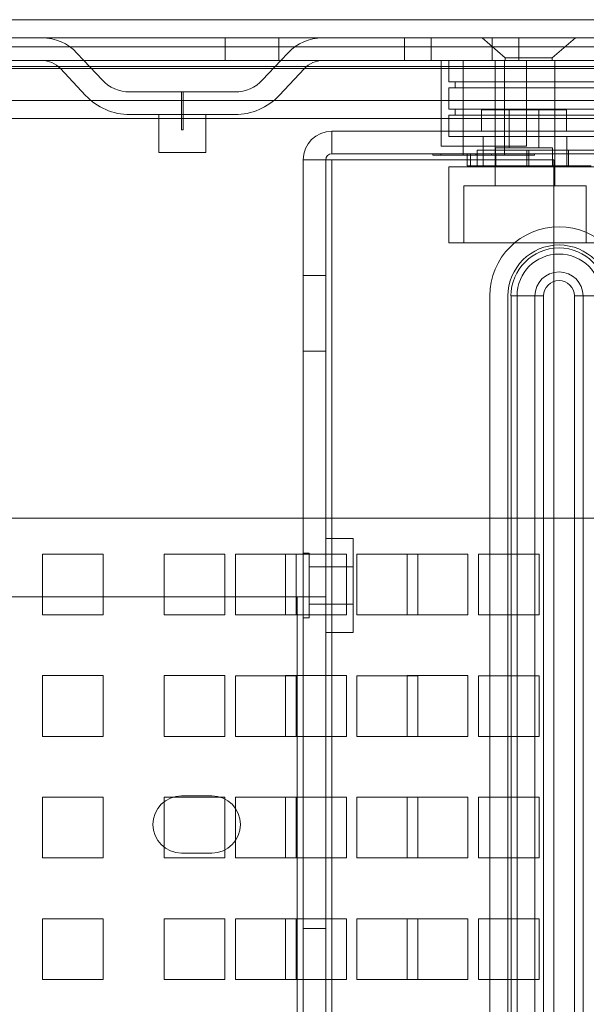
# Model space of a CAD drawing. Header units: inches. Extents: x 1 to 109, y 1 to 85.
# Tile 618 of 656: x 87.64 to 89.2, y 27.85 to 30.55. Entities that reach past the tile are written whole.
import ezdxf

# ---------------------------------------------------------------- set-up
doc = ezdxf.new("R2010")
doc.units = ezdxf.units.IN
doc.header["$MEASUREMENT"] = 0

msp = doc.modelspace()

# ---------------------------------------------------------------- linework, layer by layer
at = {"color": 7, "linetype": 'Continuous', "lineweight": 15, "ltscale": 5}
for p, q in [((98.0366, 30.5479), (84.8315, 30.5479)), ((84.82, 30.4981), (98.0491, 30.4981)), ((98.0366, 30.4981), (84.8315, 30.4981)), ((84.945, 30.4981), (98.0491, 30.4981)), ((88.4761, 30.4981), (87.706, 30.4981)), ((88.2085, 30.4981), (88.2085, 30.4359)), ((88.2085, 30.4981), (88.2085, 30.4359)), ((88.3552, 30.4981), (88.2092, 30.4981)), ((88.3552, 30.4981), (88.2092, 30.4981)), ((88.356, 30.4359), (88.356, 30.4981)), ((88.356, 30.4359), (88.356, 30.4981)), ((88.7001, 30.4981), (88.7001, 30.4359)), ((88.7001, 30.4981), (88.7001, 30.4359)), ((88.7739, 30.4981), (88.7009, 30.4981)), ((88.7739, 30.4981), (88.7009, 30.4981)), ((88.7739, 30.4981), (88.9406, 30.4981)), ((88.7739, 30.4359), (88.7739, 30.4981)), ((88.9131, 30.4981), (88.9765, 30.4431)), ((88.9131, 30.4981), (88.9765, 30.4431)), ((88.9138, 30.4981), (89.1683, 30.4981)), ((88.9138, 30.4981), (89.1683, 30.4981)), ((88.9406, 30.4981), (89.0136, 30.4981)), ((88.9406, 30.4981), (89.0136, 30.4981)), ((88.9406, 30.4359), (88.9406, 30.4981)), ((89.0143, 30.4359), (89.0143, 30.4981)), ((89.0143, 30.4359), (89.0143, 30.4981)), ((89.1056, 30.4431), (89.169, 30.4981)), ((89.1056, 30.4431), (89.169, 30.4981)), ((84.8315, 30.4739), (98.0366, 30.4739)), ((87.8019, 30.4565), (87.8212, 30.4359)), ((88.3802, 30.4565), (88.3609, 30.4359)), ((84.82, 30.4359), (98.0491, 30.4359)), ((98.0491, 30.4192), (84.8366, 30.4192)), ((84.945, 30.4359), (98.0491, 30.4359)), ((87.706, 30.4359), (87.8212, 30.4359)), ((87.8212, 30.4359), (88.3609, 30.4359)), ((87.8212, 30.4359), (87.8709, 30.3828)), ((88.2092, 30.4359), (88.3552, 30.4359)), ((88.2092, 30.4359), (88.3552, 30.4359)), ((88.3609, 30.4359), (88.3112, 30.3828)), ((88.3609, 30.4359), (88.4761, 30.4359)), ((88.7739, 30.4359), (88.7009, 30.4359)), ((88.7739, 30.4359), (88.7009, 30.4359)), ((88.9406, 30.4359), (88.7739, 30.4359)), ((88.8012, 30.4359), (88.8012, 30.2009)), ((88.8012, 30.4359), (88.8012, 30.2009)), ((89.0345, 30.4359), (88.8013, 30.4359)), ((89.0345, 30.4359), (88.8013, 30.4359)), ((88.8223, 30.4359), (88.8223, 30.3775)), ((88.8223, 30.4359), (88.8223, 30.3775)), ((89.239, 30.4359), (88.8223, 30.4359)), ((88.8223, 30.4359), (89.239, 30.4359)), ((88.8612, 30.4359), (88.8612, 30.1759)), ((88.8612, 30.4359), (88.8612, 30.1759)), ((88.9745, 30.4359), (88.8614, 30.4359)), ((88.9745, 30.4359), (88.8614, 30.4359)), ((88.9406, 30.4359), (89.0136, 30.4359)), ((88.9406, 30.4359), (89.0136, 30.4359)), ((88.949, 30.4359), (88.949, 30.0917)), ((88.949, 30.4359), (88.949, 30.0917)), ((89.1123, 30.4359), (88.949, 30.4359)), ((88.949, 30.4359), (89.1123, 30.4359)), ((88.9746, 30.1759), (88.9746, 30.4359)), ((88.9746, 30.1759), (88.9746, 30.4359)), ((88.9765, 30.4431), (88.9765, 30.4359)), ((88.9765, 30.4431), (88.9765, 30.4359)), ((88.9767, 30.4359), (89.1055, 30.4359)), ((88.9767, 30.4359), (89.1055, 30.4359)), ((89.1056, 30.4431), (88.9772, 30.4431)), ((89.1056, 30.4431), (88.9772, 30.4431)), ((89.0346, 30.2009), (89.0346, 30.4359)), ((89.0346, 30.2009), (89.0346, 30.4359)), ((89.1056, 30.4359), (89.1056, 30.4431)), ((89.1056, 30.4359), (89.1056, 30.4431)), ((89.1123, 30.0917), (89.1123, 30.4359)), ((89.1123, 30.0917), (89.1123, 30.4359)), ((97.1591, 30.4138), (84.8916, 30.4138)), ((97.1591, 30.4138), (86.0416, 30.4138)), ((87.7564, 30.414), (87.8255, 30.3402)), ((88.4257, 30.414), (88.3567, 30.3402)), ((89.239, 30.3775), (88.8223, 30.3775)), ((88.8223, 30.3775), (89.239, 30.3775)), ((88.839, 30.3775), (88.839, 30.3609)), ((88.839, 30.3775), (88.839, 30.3609)), ((89.2223, 30.3775), (88.839, 30.3775)), ((88.839, 30.3775), (89.2223, 30.3775)), ((88.2352, 30.3498), (87.947, 30.3498)), ((88.089, 30.3498), (88.089, 30.2456)), ((88.0931, 30.3498), (88.089, 30.3498)), ((88.0931, 30.2456), (88.0931, 30.3498)), ((88.8223, 30.3609), (88.8223, 30.3025)), ((88.8223, 30.3609), (88.8223, 30.3025)), ((89.239, 30.3609), (88.8223, 30.3609)), ((88.8223, 30.3609), (89.239, 30.3609)), ((89.2223, 30.3609), (88.839, 30.3609)), ((88.839, 30.3609), (89.2223, 30.3609)), ((97.1591, 30.3266), (84.8916, 30.3266)), ((97.1591, 30.3266), (86.0416, 30.3266)), ((88.2352, 30.2875), (87.947, 30.2875)), ((88.0267, 30.2875), (88.0267, 30.1834)), ((88.0269, 30.2875), (88.1552, 30.2875)), ((88.1554, 30.1834), (88.1554, 30.2875)), ((89.239, 30.3025), (88.8223, 30.3025)), ((88.8223, 30.3025), (89.239, 30.3025)), ((88.8223, 30.2859), (88.8223, 30.2275)), ((88.8223, 30.2859), (88.8223, 30.2275)), ((89.239, 30.2859), (88.8223, 30.2859)), ((88.8223, 30.2859), (89.239, 30.2859)), ((88.839, 30.3025), (88.839, 30.2859)), ((88.839, 30.3025), (88.839, 30.2859)), ((89.2223, 30.3025), (88.839, 30.3025)), ((88.839, 30.3025), (89.2223, 30.3025)), ((89.2223, 30.2859), (88.839, 30.2859)), ((88.839, 30.2859), (89.2223, 30.2859)), ((88.9115, 30.3006), (88.9115, 30.2423)), ((88.9115, 30.3006), (88.9115, 30.2423)), ((88.9115, 30.3006), (88.9115, 30.2423)), ((89.1448, 30.3006), (88.9119, 30.3006)), ((89.1448, 30.3006), (88.9119, 30.3006)), ((89.1448, 30.3006), (88.9119, 30.3006)), ((88.9877, 30.3006), (88.9877, 30.1967)), ((88.9877, 30.3006), (88.9877, 30.1967)), ((88.9877, 30.3006), (88.9877, 30.1967)), ((89.0686, 30.3006), (88.9882, 30.3006)), ((89.0686, 30.3006), (88.9882, 30.3006)), ((89.0686, 30.3006), (88.9882, 30.3006)), ((89.0686, 30.1967), (89.0686, 30.3006)), ((89.0686, 30.1967), (89.0686, 30.3006)), ((89.0686, 30.1967), (89.0686, 30.3006)), ((89.1448, 30.2423), (89.1448, 30.3006)), ((89.1448, 30.2423), (89.1448, 30.3006)), ((89.1448, 30.2423), (89.1448, 30.3006)), ((84.8916, 30.2766), (97.1359, 30.2766)), ((88.089, 30.2456), (88.0931, 30.2456)), ((92.2346, 30.2423), (88.5012, 30.2423)), ((88.5012, 30.18), (88.5012, 30.2423)), ((88.8008, 30.2423), (88.8008, 30.2009)), ((88.8008, 30.2423), (88.8008, 30.2009)), ((89.035, 30.2423), (88.8012, 30.2423)), ((89.035, 30.2423), (88.8012, 30.2423)), ((89.239, 30.2275), (88.8223, 30.2275)), ((88.8223, 30.2275), (89.239, 30.2275)), ((89.1448, 30.2423), (88.9119, 30.2423)), ((89.1448, 30.2423), (88.9119, 30.2423)), ((89.1448, 30.2423), (88.9119, 30.2423)), ((88.9161, 30.2275), (88.9161, 30.1442)), ((88.9161, 30.2275), (88.9161, 30.1442)), ((89.1452, 30.2275), (88.9161, 30.2275)), ((88.9161, 30.2275), (89.1452, 30.2275)), ((89.035, 30.2009), (89.035, 30.2423)), ((89.035, 30.2009), (89.035, 30.2423)), ((89.1452, 30.1442), (89.1452, 30.2275)), ((89.1452, 30.1442), (89.1452, 30.2275)), ((89.035, 30.2009), (88.8012, 30.2009)), ((89.035, 30.2009), (88.8012, 30.2009)), ((89.0345, 30.2009), (88.8013, 30.2009)), ((89.0345, 30.2009), (88.8013, 30.2009)), ((88.1552, 30.1834), (88.0269, 30.1834)), ((92.2346, 30.18), (88.5012, 30.18)), ((88.8964, 30.18), (88.7785, 30.18)), ((88.7785, 30.18), (88.8, 30.18)), ((88.7785, 30.1759), (88.7785, 30.18)), ((88.8964, 30.1759), (88.7785, 30.1759)), ((88.7785, 30.1759), (88.8, 30.1759)), ((88.8, 30.18), (88.9394, 30.18)), ((88.8, 30.1759), (88.8, 30.18)), ((88.8, 30.1759), (88.9394, 30.1759)), ((88.9746, 30.1759), (88.8617, 30.1759)), ((88.9746, 30.1759), (88.8617, 30.1759)), ((88.8719, 30.18), (88.8719, 30.1467)), ((88.8719, 30.18), (88.8719, 30.1467)), ((88.8719, 30.18), (88.8719, 30.1467)), ((88.8817, 30.18), (88.8719, 30.18)), ((88.8817, 30.18), (88.8719, 30.18)), ((88.8817, 30.18), (88.8719, 30.18)), ((88.8817, 30.18), (89.2122, 30.18)), ((88.8817, 30.18), (88.8817, 30.1467)), ((88.8817, 30.18), (89.2122, 30.18)), ((88.8817, 30.18), (88.8817, 30.1467)), ((89.0358, 30.18), (88.8964, 30.18)), ((88.8964, 30.1759), (88.8964, 30.18)), ((89.0358, 30.1759), (88.8964, 30.1759)), ((89.2973, 30.19), (88.8994, 30.19)), ((89.0411, 30.19), (88.8994, 30.19)), ((88.8994, 30.19), (89.0358, 30.19)), ((88.8994, 30.1442), (88.8994, 30.19)), ((88.9394, 30.18), (89.0573, 30.18)), ((88.9394, 30.1759), (88.9394, 30.18)), ((88.9394, 30.1759), (89.0573, 30.1759)), ((88.95, 30.1967), (88.95, 30.18)), ((88.95, 30.1967), (88.95, 30.18)), ((88.95, 30.1967), (88.95, 30.18)), ((88.95, 30.1967), (89.1063, 30.1967)), ((88.95, 30.1967), (89.1063, 30.1967)), ((88.95, 30.1967), (89.1063, 30.1967)), ((88.95, 30.18), (89.1063, 30.18)), ((88.95, 30.18), (89.1063, 30.18)), ((88.95, 30.18), (89.1063, 30.18)), ((88.9507, 30.18), (88.9507, 30.1467)), ((88.9507, 30.18), (88.9507, 30.1467)), ((88.9507, 30.18), (88.9507, 30.1467)), ((89.1065, 30.18), (88.9507, 30.18)), ((89.1065, 30.18), (88.9507, 30.18)), ((89.1065, 30.18), (88.9507, 30.18)), ((88.9877, 30.1967), (89.0681, 30.1967)), ((88.9877, 30.1967), (89.0681, 30.1967)), ((88.9877, 30.1967), (89.0681, 30.1967)), ((89.0358, 30.19), (89.1498, 30.19)), ((89.0358, 30.1442), (89.0358, 30.19)), ((89.0573, 30.18), (89.0358, 30.18)), ((89.0358, 30.1759), (89.0358, 30.18)), ((89.0573, 30.1759), (89.0358, 30.1759)), ((89.0411, 30.19), (89.1498, 30.19)), ((89.0411, 30.1442), (89.0411, 30.19)), ((89.0573, 30.1759), (89.0573, 30.18)), ((89.1063, 30.18), (89.1063, 30.1967)), ((89.1063, 30.18), (89.1063, 30.1967)), ((89.1063, 30.18), (89.1063, 30.1967)), ((89.1065, 30.1467), (89.1065, 30.18)), ((89.1065, 30.1467), (89.1065, 30.18)), ((89.1065, 30.1467), (89.1065, 30.18)), ((89.1498, 30.1442), (89.1498, 30.19)), ((89.1498, 30.1442), (89.1498, 30.19)), ((88.4223, 30.1634), (88.4223, 28.965)), ((88.4223, 30.1634), (88.4223, 19.7634)), ((88.4223, 30.1634), (88.4846, 30.1634)), ((88.4846, 30.1634), (88.4223, 30.1634)), ((88.4846, 30.1634), (88.4846, 28.965)), ((88.4846, 30.1634), (88.4846, 19.7634)), ((88.5012, 30.1634), (88.4846, 30.1634)), ((88.5012, 30.1634), (88.4846, 30.1634)), ((88.5012, 30.1634), (88.5012, 19.7634)), ((89.1096, 30.1634), (88.5012, 30.1634)), ((88.8817, 30.1467), (88.8719, 30.1467)), ((88.8817, 30.1467), (88.8719, 30.1467)), ((88.8817, 30.1467), (88.8719, 30.1467)), ((88.8817, 30.1467), (89.2122, 30.1467)), ((88.8817, 30.1467), (89.2122, 30.1467)), ((88.9507, 30.1467), (89.1065, 30.1467)), ((88.9507, 30.1467), (89.1065, 30.1467)), ((88.9507, 30.1467), (89.1065, 30.1467)), ((89.1096, 19.8467), (89.1096, 30.1634)), ((88.8223, 30.1442), (88.8223, 29.9359)), ((88.8223, 30.1442), (88.8223, 29.9359)), ((89.239, 30.1442), (88.8223, 30.1442)), ((88.8223, 30.1442), (89.239, 30.1442)), ((89.0411, 30.1442), (88.8994, 30.1442)), ((88.8994, 30.1442), (89.0358, 30.1442)), ((88.8994, 30.1442), (89.239, 30.1442)), ((89.1452, 30.1442), (88.9161, 30.1442)), ((88.9161, 30.1442), (89.1452, 30.1442)), ((89.0358, 30.1442), (89.1498, 30.1442)), ((89.0411, 30.1442), (89.1498, 30.1442)), ((88.8627, 30.0917), (88.8627, 29.9359)), ((88.8627, 30.0917), (88.8627, 29.9359)), ((89.1985, 30.0917), (88.8627, 30.0917)), ((88.8627, 30.0917), (89.1986, 30.0917)), ((88.949, 30.0917), (89.1123, 30.0917)), ((89.1123, 30.0917), (88.949, 30.0917)), ((89.1986, 29.9359), (89.1986, 30.0917)), ((89.1986, 29.9359), (89.1986, 30.0917)), ((89.239, 29.9359), (88.8223, 29.9359)), ((88.8223, 29.9359), (89.239, 29.9359)), ((89.1985, 29.9359), (88.8627, 29.9359)), ((88.8627, 29.9359), (89.1986, 29.9359)), ((88.4846, 29.8464), (88.4223, 29.8464)), ((88.4846, 29.8464), (88.4223, 29.8464)), ((88.4223, 29.8464), (88.4223, 29.6385)), ((88.4223, 29.8464), (88.4223, 29.6385)), ((88.4846, 29.8464), (88.4846, 29.6385)), ((88.4846, 29.8464), (88.4846, 29.6385)), ((88.9343, 13.5399), (88.9343, 29.7899)), ((88.9841, 29.7899), (88.9841, 13.5399)), ((88.9925, 29.7899), (88.9925, 13.5399)), ((88.9925, 29.7899), (89.058, 29.7899)), ((88.9925, 29.7899), (89.009, 29.7899)), ((89.009, 29.7899), (89.009, 13.5399)), ((89.009, 29.7899), (89.0818, 29.7899)), ((89.058, 29.7899), (89.058, 13.5399)), ((89.058, 29.7899), (89.0818, 29.7899)), ((89.0818, 13.5399), (89.0818, 29.7899)), ((89.1665, 29.7899), (89.1665, 13.5399)), ((89.2393, 29.7899), (89.1665, 29.7899)), ((89.1903, 29.7899), (89.1665, 29.7899)), ((89.1903, 29.7899), (89.2558, 29.7899)), ((89.1903, 13.5399), (89.1903, 29.7899)), ((88.4223, 29.6381), (88.4846, 29.6381)), ((88.4223, 29.6381), (88.4846, 29.6381)), ((84.8916, 29.1808), (96.0401, 29.1808)), ((88.5596, 29.1248), (88.4846, 29.1248)), ((88.4846, 29.1248), (88.4846, 28.8669)), ((88.5596, 29.1248), (88.5596, 28.8669)), ((87.7075, 29.0816), (87.8741, 29.0816)), ((87.7075, 28.9149), (87.7075, 29.0816)), ((87.8741, 29.0816), (87.8741, 28.9149)), ((88.0408, 29.0816), (88.2075, 29.0816)), ((88.0408, 28.9149), (88.0408, 29.0816)), ((88.2075, 29.0816), (88.2075, 28.9149)), ((88.2366, 29.0814), (88.2366, 28.9148)), ((88.4033, 29.0814), (88.2366, 29.0814)), ((88.3741, 29.0816), (88.5408, 29.0816)), ((88.3741, 28.9149), (88.3741, 29.0816)), ((88.4033, 28.9148), (88.4033, 29.0814)), ((88.439, 29.0844), (88.4223, 29.0844)), ((88.4223, 29.0844), (88.4223, 28.9069)), ((88.439, 29.0844), (88.439, 28.9069)), ((88.5408, 29.0816), (88.5408, 28.9149)), ((88.57, 29.0814), (88.57, 28.9148)), ((88.7366, 29.0814), (88.57, 29.0814)), ((88.7075, 28.9149), (88.7075, 29.0816)), ((88.7075, 29.0816), (88.8741, 29.0816)), ((88.7366, 28.9148), (88.7366, 29.0814)), ((88.8741, 29.0816), (88.8741, 28.9149)), ((88.9033, 29.0814), (88.9033, 28.9148)), ((89.07, 29.0814), (88.9033, 29.0814)), ((89.07, 28.9148), (89.07, 29.0814)), ((88.5596, 29.0469), (88.439, 29.0469)), ((88.439, 29.0469), (88.439, 28.9444)), ((88.5596, 28.9444), (88.5596, 29.0469)), ((88.4057, 28.965), (87.2307, 28.965)), ((88.4057, 19.7634), (88.4057, 28.965)), ((88.4057, 28.965), (88.4846, 28.965)), ((88.4057, 28.965), (88.4223, 28.965)), ((88.4223, 28.965), (88.4223, 19.7634)), ((88.4846, 28.965), (88.4223, 28.965)), ((88.4846, 28.965), (88.4846, 19.7634)), ((88.439, 28.9444), (88.5596, 28.9444)), ((87.8741, 28.9149), (87.7075, 28.9149)), ((88.2075, 28.9149), (88.0408, 28.9149)), ((88.2366, 28.9148), (88.4033, 28.9148)), ((88.5408, 28.9149), (88.3741, 28.9149)), ((88.4223, 28.9069), (88.439, 28.9069)), ((88.57, 28.9148), (88.7366, 28.9148)), ((88.8741, 28.9149), (88.7075, 28.9149)), ((88.9033, 28.9148), (89.07, 28.9148)), ((88.4846, 28.8664), (88.5596, 28.8664)), ((87.7075, 28.7483), (87.8741, 28.7483)), ((87.7075, 28.5816), (87.7075, 28.7483)), ((87.8741, 28.7483), (87.8741, 28.5816)), ((88.0408, 28.7483), (88.2075, 28.7483)), ((88.0408, 28.5816), (88.0408, 28.7483)), ((88.2075, 28.7483), (88.2075, 28.5816)), ((88.4033, 28.7481), (88.2366, 28.7481)), ((88.2366, 28.7481), (88.2366, 28.5814)), ((88.3741, 28.7483), (88.5408, 28.7483)), ((88.3741, 28.5816), (88.3741, 28.7483)), ((88.4033, 28.5814), (88.4033, 28.7481)), ((88.5408, 28.7483), (88.5408, 28.5816)), ((88.57, 28.7481), (88.57, 28.5814)), ((88.7366, 28.7481), (88.57, 28.7481)), ((88.7075, 28.7483), (88.8741, 28.7483)), ((88.7075, 28.5816), (88.7075, 28.7483)), ((88.7366, 28.5814), (88.7366, 28.7481)), ((88.8741, 28.7483), (88.8741, 28.5816)), ((88.9033, 28.7481), (88.9033, 28.5814)), ((89.07, 28.7481), (88.9033, 28.7481)), ((89.07, 28.5814), (89.07, 28.7481)), ((87.8741, 28.5816), (87.7075, 28.5816)), ((88.2075, 28.5816), (88.0408, 28.5816)), ((88.2366, 28.5814), (88.4033, 28.5814)), ((88.5408, 28.5816), (88.3741, 28.5816)), ((88.57, 28.5814), (88.7366, 28.5814)), ((88.8741, 28.5816), (88.7075, 28.5816)), ((88.9033, 28.5814), (89.07, 28.5814)), ((88.1721, 28.4183), (88.0887, 28.4183)), ((87.7075, 28.4149), (87.8741, 28.4149)), ((87.7075, 28.2483), (87.7075, 28.4149)), ((87.8741, 28.4149), (87.8741, 28.2483)), ((88.0408, 28.4149), (88.2075, 28.4149)), ((88.0408, 28.2483), (88.0408, 28.4149)), ((88.2075, 28.4149), (88.2075, 28.2483)), ((88.2366, 28.4148), (88.2366, 28.2481)), ((88.4033, 28.4148), (88.2366, 28.4148)), ((88.3741, 28.4149), (88.5408, 28.4149)), ((88.3741, 28.2483), (88.3741, 28.4149)), ((88.4033, 28.2481), (88.4033, 28.4148)), ((88.5408, 28.4149), (88.5408, 28.2483)), ((88.57, 28.4148), (88.57, 28.2481)), ((88.7366, 28.4148), (88.57, 28.4148)), ((88.7075, 28.2483), (88.7075, 28.4149)), ((88.7075, 28.4149), (88.8741, 28.4149)), ((88.7366, 28.2481), (88.7366, 28.4148)), ((88.8741, 28.4149), (88.8741, 28.2483)), ((88.9033, 28.4148), (88.9033, 28.2481)), ((89.07, 28.4148), (88.9033, 28.4148)), ((89.07, 28.2481), (89.07, 28.4148)), ((88.0887, 28.2617), (88.1721, 28.2617)), ((87.8741, 28.2483), (87.7075, 28.2483)), ((88.2075, 28.2483), (88.0408, 28.2483)), ((88.2366, 28.2481), (88.4033, 28.2481)), ((88.5408, 28.2483), (88.3741, 28.2483)), ((88.57, 28.2481), (88.7366, 28.2481)), ((88.8741, 28.2483), (88.7075, 28.2483)), ((88.9033, 28.2481), (89.07, 28.2481)), ((87.7075, 28.0816), (87.8741, 28.0816)), ((87.7075, 27.9149), (87.7075, 28.0816)), ((87.8741, 28.0816), (87.8741, 27.9149)), ((88.0408, 28.0816), (88.2075, 28.0816)), ((88.0408, 27.9149), (88.0408, 28.0816)), ((88.2075, 28.0816), (88.2075, 27.9149)), ((88.4033, 28.0814), (88.2366, 28.0814)), ((88.2366, 28.0814), (88.2366, 27.9148)), ((88.3741, 28.0816), (88.5408, 28.0816)), ((88.3741, 27.9149), (88.3741, 28.0816)), ((88.4033, 27.9148), (88.4033, 28.0814)), ((88.5408, 28.0816), (88.5408, 27.9149)), ((88.57, 28.0814), (88.57, 27.9148)), ((88.7366, 28.0814), (88.57, 28.0814)), ((88.7075, 28.0816), (88.8741, 28.0816)), ((88.7075, 27.9149), (88.7075, 28.0816)), ((88.7366, 27.9148), (88.7366, 28.0814)), ((88.8741, 28.0816), (88.8741, 27.9149)), ((88.9033, 28.0814), (88.9033, 27.9148)), ((89.07, 28.0814), (88.9033, 28.0814)), ((89.07, 27.9148), (89.07, 28.0814)), ((88.4846, 28.0548), (88.4223, 28.0548)), ((88.4223, 28.0548), (88.4223, 27.8469)), ((88.4846, 28.0548), (88.4846, 27.8469)), ((87.8741, 27.9149), (87.7075, 27.9149)), ((88.2075, 27.9149), (88.0408, 27.9149)), ((88.2366, 27.9148), (88.4033, 27.9148)), ((88.5408, 27.9149), (88.3741, 27.9149)), ((88.57, 27.9148), (88.7366, 27.9148)), ((88.8741, 27.9149), (88.7075, 27.9149)), ((88.9033, 27.9148), (89.07, 27.9148))]:
    msp.add_line(p, q, dxfattribs=at)
at = {"color": 7, "linetype": 'Continuous', "lineweight": 15, "ltscale": 25}
for centre, radius, start, end in [((87.706, 30.3669), 0.1312, 43.1, 90), ((87.706, 30.3669), 0.1312, 43.1, 90), ((88.4761, 30.3669), 0.1312, 90, 136.9), ((88.4761, 30.3669), 0.1312, 90, 136.9), ((87.706, 30.3669), 0.069, 43.1, 90), ((87.706, 30.3669), 0.069, 43.1, 90), ((88.4761, 30.3669), 0.069, 90, 136.9), ((88.4761, 30.3669), 0.069, 90, 136.9), ((87.947, 30.4539), 0.1042, 223.1, 270), ((87.947, 30.4539), 0.1042, 223.1, 270), ((88.2352, 30.4539), 0.1042, 270, 316.9), ((88.2352, 30.4539), 0.1042, 270, 316.9), ((87.947, 30.4539), 0.1664, 223.1, 270), ((87.947, 30.4539), 0.1664, 223.1, 270), ((88.2352, 30.4539), 0.1664, 270, 316.9), ((88.2352, 30.4539), 0.1664, 270, 316.9), ((88.5012, 30.1634), 0.0789, 90, 180), ((88.5012, 30.1634), 0.0789, 90, 180), ((88.5012, 30.1634), 0.0167, 90, 180), ((88.5012, 30.1634), 0.0167, 90, 180), ((89.1241, 29.7899), 0.1898, 0, 180), ((89.1241, 29.7899), 0.1898, 0, 180), ((89.1241, 29.7899), 0.14, 0, 180), ((89.1241, 29.7899), 0.14, 0, 180), ((89.1241, 29.7899), 0.1317, 0, 180), ((89.1241, 29.7899), 0.1317, 0, 180), ((89.1241, 29.7899), 0.1151, 0, 180), ((89.1241, 29.7899), 0.0661, 0, 180), ((89.1241, 29.7899), 0.0424, 0, 180), ((89.1241, 29.7899), 0.0424, 0, 180), ((88.0887, 28.34), 0.0783, 90, 270), ((88.0887, 28.34), 0.0783, 90, 270), ((88.1721, 28.34), 0.0783, 270, 90), ((88.1721, 28.34), 0.0783, 270, 90)]:
    msp.add_arc(centre, radius, start, end, dxfattribs=at)

doc.saveas('drawing.dxf')
